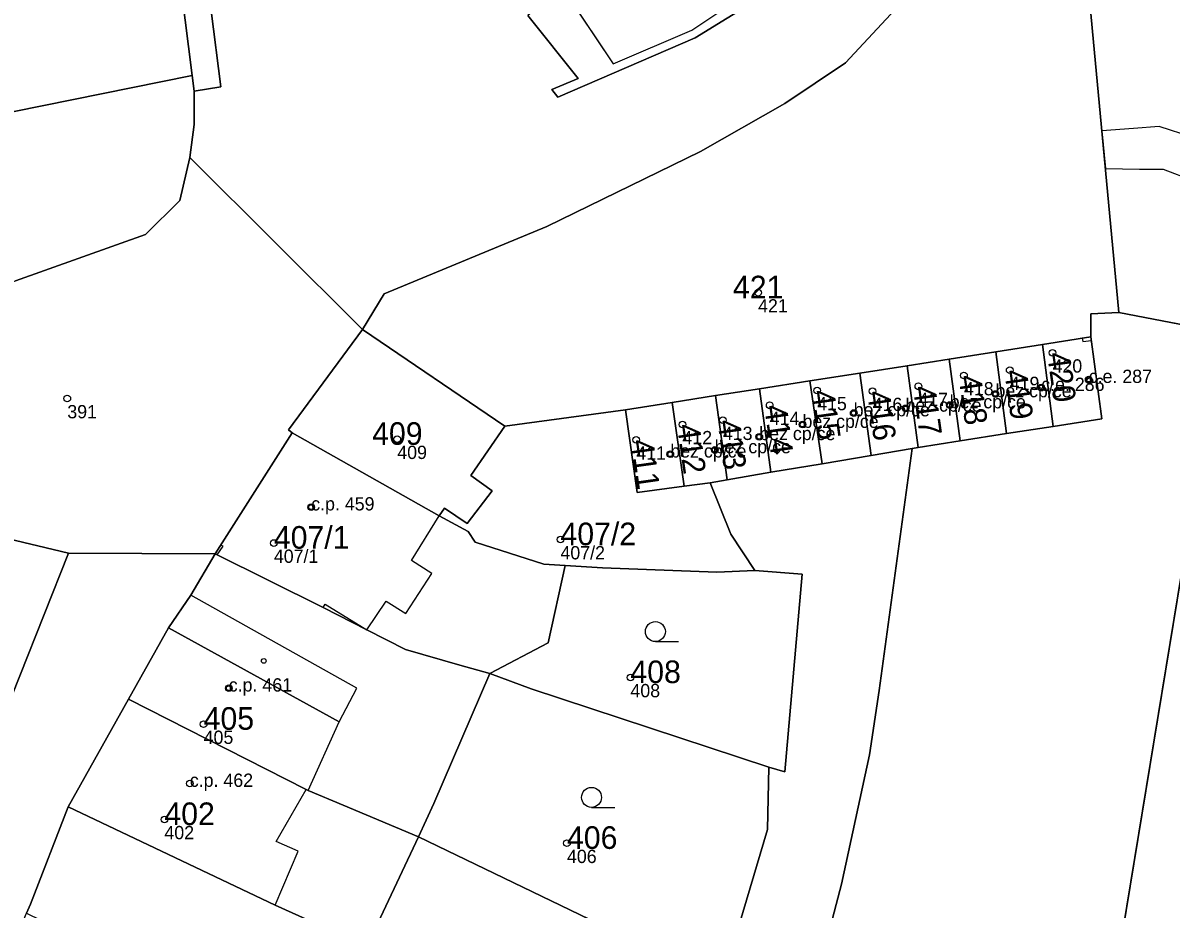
# Model space of a CAD drawing. Extents: x -878211 to -870363, y -1058464 to -1052522.
# Drawn here: x -874484.1 to -874397.8, y -1056320.4 to -1056253.8 of the extents above; entities that cross this region are included whole.
import ezdxf

# ---------------------------------------------------------------- set-up
doc = ezdxf.new("R2010")
doc.units = 0
for name, color, linetype in [('Vrstva 1', 7, 'Continuous'), ('Vrstva 13', 7, 'Continuous'), ('Vrstva 2', 7, 'Continuous'), ('Vrstva 3', 7, 'Continuous'), ('Vrstva 4', 7, 'Continuous'), ('Vrstva 5', 7, 'Continuous'), ('Vrstva 50', 7, 'Continuous'), ('Vrstva 51', 7, 'Continuous'), ('Vrstva 52', 7, 'Continuous')]:
    doc.layers.add(name, color=color, linetype=linetype)

msp = doc.modelspace()

# ---------------------------------------------------------------- linework, layer by layer
at = {"layer": 'Vrstva 1'}
for p, q in [((-874471.42, -1056257.72), (-874471.27, -1056258.91)), ((-874471.6, -1056263.9), (-874458.6, -1056276.84)), ((-874401.74, -1056275.56), (-874394.05, -1056277.02)), ((-874458.6, -1056276.84), (-874447.91, -1056284.1)), ((-874394.05, -1056277.02), (-874408.81, -1056366.88)), ((-874403.83, -1056277.39), (-874407.48, -1056277.96)), ((-874403.02, -1056283.55), (-874403.83, -1056277.39)), ((-874407.48, -1056277.96), (-874410.99, -1056278.51)), ((-874406.67, -1056284.12), (-874407.48, -1056277.96)), ((-874414.49, -1056279.06), (-874417.65, -1056279.55)), ((-874410.99, -1056278.51), (-874414.49, -1056279.06)), ((-874413.67, -1056285.21), (-874414.49, -1056279.06)), ((-874410.17, -1056284.66), (-874410.99, -1056278.51)), ((-874421.21, -1056280.11), (-874424.98, -1056280.7)), ((-874417.65, -1056279.55), (-874421.21, -1056280.11)), ((-874420.36, -1056286.3), (-874421.21, -1056280.11)), ((-874416.82, -1056285.7), (-874417.65, -1056279.55)), ((-874424.98, -1056280.7), (-874428.76, -1056281.29)), ((-874424.05, -1056286.92), (-874424.98, -1056280.7)), ((-874432.07, -1056281.8), (-874435.31, -1056282.31)), ((-874428.76, -1056281.29), (-874432.07, -1056281.8)), ((-874431.19, -1056288.13), (-874432.07, -1056281.8)), ((-874427.89, -1056287.57), (-874428.76, -1056281.29)), ((-874435.31, -1056282.31), (-874438.83, -1056282.86)), ((-874434.42, -1056288.62), (-874435.31, -1056282.31)), ((-874447.91, -1056284.1), (-874438.83, -1056282.86)), ((-874438.83, -1056282.86), (-874437.95, -1056289.1)), ((-874406.67, -1056284.12), (-874403.02, -1056283.55)), ((-874410.17, -1056284.66), (-874406.67, -1056284.12)), ((-874463.89, -1056284.59), (-874469.69, -1056293.7)), ((-874452.83, -1056290.85), (-874463.89, -1056284.59)), ((-874416.82, -1056285.7), (-874413.67, -1056285.21)), ((-874413.67, -1056285.21), (-874410.17, -1056284.66)), ((-874420.36, -1056286.3), (-874417.27, -1056285.77)), ((-874417.27, -1056285.77), (-874416.82, -1056285.7)), ((-874427.89, -1056287.57), (-874424.05, -1056286.92)), ((-874424.05, -1056286.92), (-874420.36, -1056286.3)), ((-874431.19, -1056288.13), (-874427.89, -1056287.57)), ((-874437.95, -1056289.1), (-874434.42, -1056288.62)), ((-874434.42, -1056288.62), (-874432.46, -1056288.35)), ((-874432.46, -1056288.35), (-874431.19, -1056288.13)), ((-874469.69, -1056293.7), (-874480.72, -1056293.66)), ((-874443.37, -1056294.57), (-874444.96, -1056294.47)), ((-874443.37, -1056294.57), (-874444.64, -1056300.39)), ((-874440.55, -1056294.76), (-874443.37, -1056294.57)), ((-874444.64, -1056300.39), (-874449.03, -1056302.71)), ((-874458.27, -1056323.23), (-874454.4, -1056314.98)), ((-874431.59, -1056326), (-874454.4, -1056314.98))]:
    msp.add_line(p, q, dxfattribs=at)
for points in [[(-874471.27, -1056258.91), (-874469.25, -1056258.58), (-874477.25, -1056195.68), (-874478.09, -1056193.48), (-874478.75, -1056192.69), (-874480.94, -1056191.28), (-874483, -1056190.87)], [(-874401.74, -1056275.56), (-874404.75, -1056243.4), (-874396.82, -1056233.26)], [(-874408.34, -1056241.77), (-874422.29, -1056256.77), (-874426.85, -1056259.82), (-874433.2, -1056263.45), (-874444.74, -1056269.07), (-874456.97, -1056274.14), (-874458.6, -1056276.84)], [(-874446.18, -1056253.22), (-874442.39, -1056257.96), (-874444.37, -1056258.78), (-874443.91, -1056259.34), (-874433.6, -1056254.9), (-874426.69, -1056250.62), (-874424.25, -1056247.03), (-874424.37, -1056244.01)], [(-874471.6, -1056263.9), (-874471.26, -1056261.41), (-874471.27, -1056258.91)], [(-874403.83, -1056277.39), (-874403.83, -1056275.64), (-874401.74, -1056275.56)], [(-874463.89, -1056284.59), (-874464.16, -1056284.37), (-874458.6, -1056276.84)], [(-874452.83, -1056290.85), (-874452.43, -1056290.26), (-874450.73, -1056291.42), (-874448.86, -1056288.96), (-874450.45, -1056287.82), (-874447.91, -1056284.1)], [(-874417.27, -1056285.77), (-874419.76, -1056303.99), (-874420.48, -1056308.81), (-874422.58, -1056318.54), (-874433.58, -1056360.58)], [(-874432.46, -1056288.35), (-874430.92, -1056292.23), (-874429.1, -1056294.96)], [(-874444.96, -1056294.47), (-874450.14, -1056292.83), (-874450.65, -1056292.03), (-874452.83, -1056290.85)], [(-874476.21, -1056304.64), (-874473.19, -1056299.28), (-874471.52, -1056296.81), (-874469.69, -1056293.7)], [(-874469.69, -1056293.7), (-874461.57, -1056297.74), (-874458.28, -1056299.42), (-874455.37, -1056300.91), (-874451.28, -1056302.07), (-874449.03, -1056302.71)], [(-874429.1, -1056294.96), (-874431.97, -1056295.09), (-874440.55, -1056294.76)], [(-874428.05, -1056309.75), (-874426.84, -1056310.1), (-874425.54, -1056295.23), (-874429.1, -1056294.96)], [(-874454.4, -1056314.98), (-874453.23, -1056312.49), (-874449.03, -1056302.71)], [(-874449.03, -1056302.71), (-874445.92, -1056303.86), (-874428.05, -1056309.75)], [(-874454.4, -1056314.98), (-874460.07, -1056312.6), (-874462.69, -1056311.5), (-874462.85, -1056311.43), (-874476.21, -1056304.64)], [(-874428.05, -1056309.75), (-874428.16, -1056314.44), (-874431.59, -1056326)], [(-874458.27, -1056323.23), (-874465.16, -1056320.12), (-874480.74, -1056312.73)]]:
    msp.add_lwpolyline(points, dxfattribs=at)
at = {"layer": 'Vrstva 13'}
for points in [[(-874398.41, -1056264.78), (-874396.17, -1056265.62), (-874394.96, -1056267.12), (-874389.29, -1056275.65), (-874388.84, -1056271.15), (-874388.92, -1056271.04), (-874393.47, -1056264.59), (-874396.23, -1056262.35), (-874398.71, -1056261.55), (-874400.63, -1056261.7), (-874403.02, -1056261.89), (-874402.75, -1056264.73), (-874400.19, -1056264.76)], [(-874403.8, -1056277.65), (-874403.83, -1056277.39), (-874404.49, -1056277.49), (-874404.45, -1056277.73)], [(-874469.28, -1056293.06), (-874469.69, -1056293.7), (-874469.54, -1056293.78), (-874469.07, -1056293.12)]]:
    msp.add_lwpolyline(points, close=True, dxfattribs=at)
at = {"layer": 'Vrstva 3'}
for p, q in [((-874436.583, -1056300.3), (-874434.833, -1056300.3)), ((-874441.383, -1056312.77), (-874439.633, -1056312.77))]:
    msp.add_line(p, q, dxfattribs=at)
for centre in [(-874436.58286, -1056299.54981), (-874441.38286, -1056312.01981)]:
    msp.add_circle(centre, 0.75, dxfattribs=at)
at = {"layer": 'Vrstva 4'}
for p, q in [((-874433.85, -1056254.32), (-874427.45, -1056250.02)), ((-874443.63, -1056251.04), (-874439.75, -1056256.85)), ((-874439.75, -1056256.85), (-874433.85, -1056254.32)), ((-874454.93, -1056294.21), (-874452.83, -1056290.85)), ((-874453.4, -1056295.18), (-874454.93, -1056294.21)), ((-874455.35, -1056298.2), (-874453.4, -1056295.18)), ((-874459.02, -1056303.81), (-874471.52, -1056296.81)), ((-874458.28, -1056299.42), (-874456.82, -1056297.27)), ((-874456.82, -1056297.27), (-874455.35, -1056298.2)), ((-874461.57, -1056297.74), (-874461.4, -1056297.5)), ((-874461.4, -1056297.5), (-874458.28, -1056299.42)), ((-874473.19, -1056299.28), (-874460.37, -1056306.35)), ((-874460.37, -1056306.35), (-874459.02, -1056303.81)), ((-874462.69, -1056311.5), (-874460.37, -1056306.35)), ((-874465.1, -1056315.35), (-874462.85, -1056311.43)), ((-874463.43, -1056316.06), (-874465.1, -1056315.35)), ((-874465.16, -1056320.12), (-874463.43, -1056316.06))]:
    msp.add_line(p, q, dxfattribs=at)
at = {"layer": 'Vrstva 5'}
for centre in [(-874407.5768, -1056281.19916), (-874404.0068, -1056280.59916), (-874411.0168, -1056281.67916), (-874417.7868, -1056282.75916), (-874414.4568, -1056282.50916), (-874421.6768, -1056283.10916), (-874425.5268, -1056283.97916), (-874428.7768, -1056284.89916), (-874435.4668, -1056286.20916), (-874432.1268, -1056285.88916), (-874462.4668, -1056290.18916), (-874466.0268, -1056301.75916), (-874468.6668, -1056303.80916)]:
    msp.add_circle(centre, 0.175, dxfattribs=at)
at = {"layer": 'Vrstva 50'}
for centre in [(-874428.86, -1056274.05994), (-874406.72, -1056278.57994), (-874413.38, -1056280.28994), (-874409.94, -1056279.88994), (-874416.81, -1056281.09994), (-874407.57, -1056281.19994), (-874404, -1056280.59994), (-874480.8, -1056282.01994), (-874424.42, -1056281.40994), (-874420.25, -1056281.46994), (-874411.01, -1056281.67994), (-874427.99, -1056282.52994), (-874417.78, -1056282.75994), (-874414.45, -1056282.50994), (-874431.51, -1056283.64994), (-874421.67, -1056283.10994), (-874434.55, -1056283.96994), (-874425.52, -1056283.97994), (-874455.99, -1056285.07994), (-874438.02, -1056285.12994), (-874428.77, -1056284.89994), (-874435.46, -1056286.20994), (-874432.12, -1056285.88994), (-874462.46, -1056290.18994), (-874465.27, -1056292.88994), (-874443.72, -1056292.62994), (-874438.46, -1056302.99994), (-874468.66, -1056303.80994), (-874470.55, -1056306.50994), (-874471.59, -1056310.97994), (-874473.5, -1056313.67994), (-874443.23, -1056315.46994)]:
    msp.add_circle(centre, 0.25, dxfattribs=at)
at = {"layer": 'Vrstva 51'}
for points in [[(-874477.25, -1056195.68), (-874469.25, -1056258.58), (-874471.27, -1056258.91), (-874471.26, -1056261.41), (-874471.6, -1056263.9), (-874458.6, -1056276.84), (-874456.97, -1056274.14), (-874444.74, -1056269.07), (-874433.2, -1056263.45), (-874426.85, -1056259.82), (-874422.29, -1056256.77), (-874408.34, -1056241.77)], [(-874472.75, -1056247.18), (-874471.42, -1056257.72), (-874471.27, -1056258.91), (-874469.25, -1056258.58), (-874477.25, -1056195.68)], [(-874408.34, -1056241.77), (-874422.29, -1056256.77), (-874426.85, -1056259.82), (-874433.2, -1056263.45), (-874444.74, -1056269.07), (-874456.97, -1056274.14), (-874458.6, -1056276.84), (-874447.91, -1056284.1), (-874438.83, -1056282.86), (-874435.31, -1056282.31), (-874432.07, -1056281.8), (-874428.76, -1056281.29), (-874424.98, -1056280.7), (-874421.21, -1056280.11), (-874417.65, -1056279.55), (-874414.49, -1056279.06), (-874410.99, -1056278.51), (-874407.48, -1056277.96), (-874403.83, -1056277.39), (-874403.83, -1056275.64), (-874401.74, -1056275.56), (-874404.75, -1056243.4)], [(-874426.69, -1056250.62), (-874433.6, -1056254.9), (-874443.91, -1056259.34), (-874444.37, -1056258.78), (-874442.39, -1056257.96), (-874446.18, -1056253.22)], [(-874491.02, -1056291.19), (-874480.72, -1056293.66), (-874469.69, -1056293.7), (-874463.89, -1056284.59), (-874464.16, -1056284.37), (-874458.6, -1056276.84), (-874471.6, -1056263.9), (-874472.35, -1056267.13), (-874474.92, -1056269.69), (-874484.69, -1056273.16)], [(-874486.75, -1056327.55), (-874483.86, -1056320.72), (-874483.57, -1056320.05), (-874480.74, -1056312.73), (-874476.21, -1056304.64), (-874473.19, -1056299.28), (-874471.52, -1056296.81), (-874469.69, -1056293.7), (-874480.72, -1056293.66), (-874486.23, -1056307.5)]]:
    msp.add_lwpolyline(points, dxfattribs=at)
for points in [[(-874401.74, -1056275.56), (-874394.05, -1056277.02), (-874389.52, -1056277.88), (-874389.3, -1056275.73), (-874387.64, -1056259.25), (-874387.97, -1056254.06), (-874388.99, -1056251.4), (-874390.11, -1056248.75), (-874396.41, -1056249.4), (-874396.7, -1056237.81), (-874396.82, -1056233.26), (-874404.75, -1056243.4)], [(-874424.98, -1056244.72), (-874433.66, -1056239.6), (-874438.77, -1056248.17), (-874443.63, -1056251.04), (-874446.18, -1056253.22), (-874442.39, -1056257.96), (-874444.37, -1056258.78), (-874443.91, -1056259.34), (-874433.6, -1056254.9), (-874426.69, -1056250.62), (-874424.25, -1056247.03), (-874424.37, -1056244.01)], [(-874472.75, -1056247.18), (-874496.29, -1056251.21), (-874497.25, -1056251.52), (-874501.14, -1056253.07), (-874511.47, -1056254.46), (-874511.26, -1056267.37), (-874502.78, -1056264.06), (-874471.42, -1056257.72)], [(-874507.34, -1056279.88), (-874484.69, -1056273.16), (-874474.92, -1056269.69), (-874472.35, -1056267.13), (-874471.6, -1056263.9), (-874471.26, -1056261.41), (-874471.27, -1056258.91), (-874471.42, -1056257.72), (-874502.78, -1056264.06), (-874511.26, -1056267.37)], [(-874408.81, -1056366.88), (-874394.05, -1056277.02), (-874401.74, -1056275.56), (-874403.83, -1056275.64), (-874403.83, -1056277.39), (-874403.02, -1056283.55), (-874406.67, -1056284.12), (-874410.17, -1056284.66), (-874413.67, -1056285.21), (-874416.82, -1056285.7), (-874417.27, -1056285.77), (-874419.76, -1056303.99), (-874420.48, -1056308.81), (-874422.58, -1056318.54), (-874433.58, -1056360.58)], [(-874452.43, -1056290.26), (-874450.73, -1056291.42), (-874448.86, -1056288.96), (-874450.45, -1056287.82), (-874447.91, -1056284.1), (-874458.6, -1056276.84), (-874464.16, -1056284.37), (-874463.89, -1056284.59), (-874452.83, -1056290.85)], [(-874402.03, -1056368.61), (-874398.91, -1056340.89), (-874395.91, -1056317.97), (-874390.55, -1056288.09), (-874389.52, -1056277.88), (-874394.05, -1056277.02), (-874408.81, -1056366.88)], [(-874403.83, -1056277.39), (-874407.48, -1056277.96), (-874406.67, -1056284.12), (-874403.02, -1056283.55)], [(-874407.48, -1056277.96), (-874410.99, -1056278.51), (-874410.17, -1056284.66), (-874406.67, -1056284.12)], [(-874413.67, -1056285.21), (-874414.49, -1056279.06), (-874417.65, -1056279.55), (-874416.82, -1056285.7)], [(-874413.67, -1056285.21), (-874410.17, -1056284.66), (-874410.99, -1056278.51), (-874414.49, -1056279.06)], [(-874421.21, -1056280.11), (-874424.98, -1056280.7), (-874424.05, -1056286.92), (-874420.36, -1056286.3)], [(-874417.27, -1056285.77), (-874416.82, -1056285.7), (-874417.65, -1056279.55), (-874421.21, -1056280.11), (-874420.36, -1056286.3)], [(-874427.89, -1056287.57), (-874424.05, -1056286.92), (-874424.98, -1056280.7), (-874428.76, -1056281.29)], [(-874432.46, -1056288.35), (-874431.19, -1056288.13), (-874432.07, -1056281.8), (-874435.31, -1056282.31), (-874434.42, -1056288.62)], [(-874428.76, -1056281.29), (-874432.07, -1056281.8), (-874431.19, -1056288.13), (-874427.89, -1056287.57)], [(-874434.42, -1056288.62), (-874435.31, -1056282.31), (-874438.83, -1056282.86), (-874437.95, -1056289.1)], [(-874440.55, -1056294.76), (-874431.97, -1056295.09), (-874429.1, -1056294.96), (-874430.92, -1056292.23), (-874432.46, -1056288.35), (-874434.42, -1056288.62), (-874437.95, -1056289.1), (-874438.83, -1056282.86), (-874447.91, -1056284.1), (-874450.45, -1056287.82), (-874448.86, -1056288.96), (-874450.73, -1056291.42), (-874452.43, -1056290.26), (-874452.83, -1056290.85), (-874450.65, -1056292.03), (-874450.14, -1056292.83), (-874444.96, -1056294.47), (-874443.37, -1056294.57)], [(-874450.65, -1056292.03), (-874452.83, -1056290.85), (-874463.89, -1056284.59), (-874469.69, -1056293.7), (-874461.57, -1056297.74), (-874458.28, -1056299.42), (-874455.37, -1056300.91), (-874451.28, -1056302.07), (-874449.03, -1056302.71), (-874444.64, -1056300.39), (-874443.37, -1056294.57), (-874444.96, -1056294.47), (-874450.14, -1056292.83)], [(-874428.05, -1056309.75), (-874428.16, -1056314.44), (-874431.59, -1056326), (-874434.69, -1056333.9), (-874437.8, -1056343.65), (-874442.52, -1056358.05), (-874433.58, -1056360.58), (-874422.58, -1056318.54), (-874420.48, -1056308.81), (-874419.76, -1056303.99), (-874417.27, -1056285.77), (-874420.36, -1056286.3), (-874424.05, -1056286.92), (-874427.89, -1056287.57), (-874431.19, -1056288.13), (-874432.46, -1056288.35), (-874430.92, -1056292.23), (-874429.1, -1056294.96), (-874425.54, -1056295.23), (-874426.84, -1056310.1)], [(-874495.42, -1056302.11), (-874496.23, -1056304.13), (-874495.84, -1056304.27), (-874486.23, -1056307.5), (-874480.72, -1056293.66), (-874491.02, -1056291.19), (-874492.6, -1056295.09), (-874494.26, -1056294.49), (-874496.02, -1056298.76), (-874494.35, -1056299.44)], [(-874453.23, -1056312.49), (-874449.03, -1056302.71), (-874451.28, -1056302.07), (-874455.37, -1056300.91), (-874458.28, -1056299.42), (-874461.57, -1056297.74), (-874469.69, -1056293.7), (-874471.52, -1056296.81), (-874473.19, -1056299.28), (-874476.21, -1056304.64), (-874462.85, -1056311.43), (-874462.69, -1056311.5), (-874460.07, -1056312.6), (-874454.4, -1056314.98)], [(-874440.55, -1056294.76), (-874443.37, -1056294.57), (-874444.64, -1056300.39), (-874449.03, -1056302.71), (-874445.92, -1056303.86), (-874428.05, -1056309.75), (-874426.84, -1056310.1), (-874425.54, -1056295.23), (-874429.1, -1056294.96), (-874431.97, -1056295.09)], [(-874428.05, -1056309.75), (-874445.92, -1056303.86), (-874449.03, -1056302.71), (-874453.23, -1056312.49), (-874454.4, -1056314.98), (-874431.59, -1056326), (-874428.16, -1056314.44)], [(-874462.69, -1056311.5), (-874462.85, -1056311.43), (-874476.21, -1056304.64), (-874480.74, -1056312.73), (-874465.16, -1056320.12), (-874458.27, -1056323.23), (-874454.4, -1056314.98), (-874460.07, -1056312.6)], [(-874434.69, -1056333.9), (-874458.27, -1056323.23), (-874465.16, -1056320.12), (-874480.74, -1056312.73), (-874483.57, -1056320.05), (-874483.86, -1056320.72), (-874470.58, -1056327.23), (-874465.27, -1056330.21), (-874460.83, -1056332.49), (-874459.33, -1056333.22), (-874437.8, -1056343.65)], [(-874431.59, -1056326), (-874454.4, -1056314.98), (-874458.27, -1056323.23), (-874434.69, -1056333.9)]]:
    msp.add_lwpolyline(points, close=True, dxfattribs=at)
at = {"layer": 'Vrstva 52'}
for points in [[(-874443.63, -1056251.04), (-874439.75, -1056256.85), (-874433.85, -1056254.32), (-874427.45, -1056250.02), (-874424.95, -1056246.8), (-874424.98, -1056244.72), (-874433.66, -1056239.6), (-874438.77, -1056248.17)], [(-874407.48, -1056277.96), (-874406.67, -1056284.12), (-874403.02, -1056283.55), (-874403.83, -1056277.39)], [(-874410.99, -1056278.51), (-874410.17, -1056284.66), (-874406.67, -1056284.12), (-874407.48, -1056277.96)], [(-874417.65, -1056279.55), (-874416.82, -1056285.7), (-874413.67, -1056285.21), (-874414.49, -1056279.06)], [(-874414.49, -1056279.06), (-874413.67, -1056285.21), (-874410.17, -1056284.66), (-874410.99, -1056278.51)], [(-874424.98, -1056280.7), (-874424.05, -1056286.92), (-874420.36, -1056286.3), (-874421.21, -1056280.11)], [(-874421.21, -1056280.11), (-874420.36, -1056286.3), (-874417.27, -1056285.77), (-874416.82, -1056285.7), (-874417.65, -1056279.55)], [(-874428.76, -1056281.29), (-874427.89, -1056287.57), (-874424.05, -1056286.92), (-874424.98, -1056280.7)], [(-874435.31, -1056282.31), (-874434.42, -1056288.62), (-874432.46, -1056288.35), (-874431.19, -1056288.13), (-874432.07, -1056281.8)], [(-874432.07, -1056281.8), (-874431.19, -1056288.13), (-874427.89, -1056287.57), (-874428.76, -1056281.29)], [(-874438.83, -1056282.86), (-874437.95, -1056289.1), (-874434.42, -1056288.62), (-874435.31, -1056282.31)], [(-874463.89, -1056284.59), (-874469.69, -1056293.7), (-874461.57, -1056297.74), (-874461.4, -1056297.5), (-874458.28, -1056299.42), (-874456.82, -1056297.27), (-874455.35, -1056298.2), (-874453.4, -1056295.18), (-874454.93, -1056294.21), (-874452.83, -1056290.85)], [(-874496.23, -1056304.13), (-874495.84, -1056304.27), (-874486.23, -1056307.5), (-874480.72, -1056293.66), (-874491.02, -1056291.19), (-874492.6, -1056295.09), (-874494.26, -1056294.49), (-874496.02, -1056298.76), (-874494.35, -1056299.44), (-874495.42, -1056302.11)], [(-874473.19, -1056299.28), (-874476.21, -1056304.64), (-874462.85, -1056311.43), (-874462.69, -1056311.5), (-874460.37, -1056306.35)], [(-874476.21, -1056304.64), (-874480.74, -1056312.73), (-874465.16, -1056320.12), (-874463.43, -1056316.06), (-874465.1, -1056315.35), (-874462.85, -1056311.43)]]:
    msp.add_lwpolyline(points, close=True, dxfattribs=at)

# ---------------------------------------------------------------- texts
at = {"layer": 'Vrstva 2'}
for s, p in [('421', (-874430.75, -1056274.485)), ('409', (-874457.88, -1056285.505)), ('407/2', (-874443.72, -1056293.054)), ('407/1', (-874465.27, -1056293.314)), ('408', (-874438.46, -1056303.425)), ('405', (-874470.55, -1056306.935)), ('402', (-874473.5, -1056314.104)), ('406', (-874443.23, -1056315.895))]:
    msp.add_text(s, height=1.699998, dxfattribs=at).set_placement(p)
for s, p in [('420', (-874407.14, -1056278.639)), ('419', (-874410.36, -1056279.949)), ('418', (-874413.8, -1056280.349)), ('415', (-874424.84, -1056281.469)), ('416', (-874420.67, -1056281.529)), ('417', (-874417.23, -1056281.159)), ('414', (-874428.41, -1056282.589)), ('413', (-874431.93, -1056283.709)), ('412', (-874434.97, -1056284.029)), ('411', (-874438.44, -1056285.189))]:
    msp.add_text(s, height=1.699998, rotation=278, dxfattribs=at).set_placement(p)
at = {"layer": 'Vrstva 50'}
for s, p in [('421', (-874428.86, -1056275.549)), ('420', (-874406.72, -1056280.069)), ('c.e. 287', (-874404, -1056280.85)), ('418', (-874413.38, -1056281.779)), ('bez cp/ce', (-874411.01, -1056281.929)), ('419', (-874409.94, -1056281.379)), ('c.e. 286', (-874407.57, -1056281.45)), ('415', (-874424.42, -1056282.899)), ('416', (-874420.25, -1056282.959)), ('bez cp/ce', (-874417.78, -1056283.01)), ('417', (-874416.81, -1056282.589)), ('bez cp/ce', (-874414.45, -1056282.76)), ('391', (-874480.8, -1056283.509)), ('bez cp/ce', (-874421.67, -1056283.36)), ('414', (-874427.99, -1056284.019)), ('bez cp/ce', (-874425.52, -1056284.23)), ('412', (-874434.55, -1056285.459)), ('413', (-874431.51, -1056285.139)), ('bez cp/ce', (-874428.77, -1056285.149)), ('bez cp/ce', (-874435.46, -1056286.46)), ('bez cp/ce', (-874432.12, -1056286.139)), ('409', (-874455.99, -1056286.569)), ('411', (-874438.02, -1056286.619)), ('c.p. 459', (-874462.46, -1056290.44)), ('407/2', (-874443.72, -1056294.119)), ('407/1', (-874465.27, -1056294.379)), ('c.p. 461', (-874468.66, -1056304.06)), ('408', (-874438.46, -1056304.489)), ('405', (-874470.55, -1056307.999)), ('c.p. 462', (-874471.59, -1056311.23)), ('402', (-874473.5, -1056315.169)), ('406', (-874443.23, -1056316.959))]:
    msp.add_text(s, height=0.999996, dxfattribs=at).set_placement(p)

doc.saveas('drawing.dxf')
